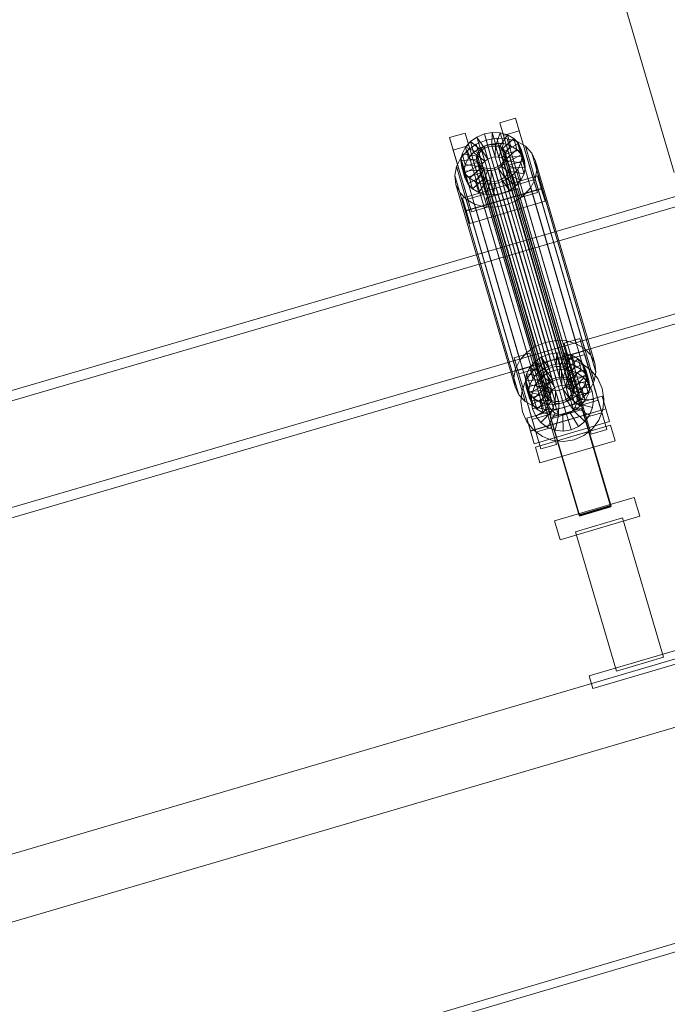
# Model space of a CAD drawing. Header units: millimetres. Extents: x -4395 to 65662, y -65530 to 6847.
# Tile 597 of 656: x 8675 to 9071, y 2374 to 2977. Entities that reach past the tile are written whole.
import ezdxf

# ---------------------------------------------------------------- set-up
doc = ezdxf.new("R2010")
doc.units = ezdxf.units.MM
doc.layers.add('COTAS_P', color=1, linetype='Continuous', lineweight=0)
doc.layers.add('lateral_C01', color=7, linetype='Continuous', lineweight=0)
doc.dimstyles.new('R19_100', dxfattribs={"dimtxt": 250, "dimasz": 150, "dimexe": 150, "dimexo": 80, "dimgap": 100, "dimtad": 1, "dimtih": 1, "dimtoh": 1, "dimdsep": 46, "dimcen": 0.09, "dimadec": 0, "dimazin": 0, "dimtfac": 1, "dimtdec": 4, "dimtofl": 0, "dimtmove": 0, "dimatfit": 3, "dimfxl": 1, "dimtolj": 1, "dimtzin": 0, "dimarcsym": 0})

# ---------------------------------------------------------------- blocks, each defined once
blk = doc.blocks.new('DIM_R33_1')
at = {"layer": 'COTAS_P'}
for p, q in [((795.97, 1103.41), (9904.9, 3783.41)), ((9904.9, 3783.41), (9748.3, 3784.24)), ((9904.9, 3783.41), (9773.7, 3697.9)), ((10158.93, 2920), (9904.9, 3783.41)), ((795.97, 1103.41), (927.17, 1188.91)), ((1050, 240), (795.97, 1103.41)), ((795.97, 1103.41), (952.57, 1102.57))]:
    blk.add_line(p, q, dxfattribs=at)
blk.add_text('9495 P', height=250, rotation=16.39477, dxfattribs=at).set_placement((5322.21, 2539.34))

msp = doc.modelspace()

# ---------------------------------------------------------------- linework, layer by layer
at = {"layer": 'lateral_C01'}
for p, q in [((9016.425, 3083.157), (9075.134, 2883.615)), ((9410.453, 2966.669), (8978.533, 2840.391)), ((8980.217, 2834.632), (9412.137, 2960.91)), ((8968.42, 2914.012), (8978.013, 2916.834)), ((8970.673, 2906.305), (8968.42, 2914.012)), ((8968.42, 2914.012), (8979.549, 2876.301)), ((8978.013, 2916.834), (8980.267, 2909.127)), ((8989.143, 2879.123), (8978.013, 2916.834)), ((8937.721, 2904.98), (8947.314, 2907.802)), ((8947.314, 2907.802), (8949.568, 2900.095)), ((8958.444, 2870.091), (8947.314, 2907.802)), ((8954.388, 2905.317), (8958.956, 2907.214)), ((8958.956, 2907.214), (8963.823, 2908.093)), ((8961.274, 2899.358), (8958.956, 2907.214)), ((8958.956, 2907.214), (8960.887, 2900.608)), ((8963.58, 2899.774), (8963.823, 2908.093)), ((8963.823, 2908.093), (8968.659, 2907.896)), ((8963.823, 2908.093), (8965.755, 2901.487)), ((8965.871, 2899.68), (8968.659, 2907.896)), ((8968.659, 2907.896), (8973.135, 2906.634)), ((8968.659, 2907.896), (8970.591, 2901.289)), ((8980.267, 2909.127), (8970.673, 2906.305)), ((8980.267, 2909.127), (8991.396, 2871.416)), ((8939.974, 2897.272), (8937.721, 2904.98)), ((8937.721, 2904.98), (8948.851, 2867.269)), ((8947.357, 2899.05), (8950.432, 2902.533)), ((8948.652, 2897.176), (8953.941, 2900.898)), ((8950.432, 2902.533), (8954.388, 2905.317)), ((8957.237, 2897.14), (8950.432, 2902.533)), ((8950.432, 2902.533), (8952.364, 2895.926)), ((8953.941, 2900.898), (8960.047, 2903.434)), ((8953.941, 2900.898), (8990.156, 2777.029)), ((8959.111, 2898.459), (8954.388, 2905.317)), ((8954.388, 2905.317), (8956.32, 2898.711)), ((8960.887, 2900.608), (8956.32, 2898.711)), ((8960.047, 2903.434), (8966.554, 2904.609)), ((8960.047, 2903.434), (8996.262, 2779.564)), ((8965.755, 2901.487), (8960.887, 2900.608)), ((8960.887, 2900.608), (8963.206, 2892.751)), ((8960.952, 2900.459), (8963.258, 2900.875)), ((8963.258, 2900.875), (8965.549, 2900.781)), ((8963.258, 2900.875), (9005.267, 2757.187)), ((8965.755, 2901.487), (8965.511, 2893.168)), ((8965.549, 2900.781), (8967.669, 2900.184)), ((8965.549, 2900.781), (9007.558, 2757.093)), ((8970.591, 2901.289), (8965.755, 2901.487)), ((8966.554, 2904.609), (8973.02, 2904.345)), ((8966.554, 2904.609), (9002.769, 2780.74)), ((8970.591, 2901.289), (8967.802, 2893.074)), ((8967.991, 2899.083), (8973.135, 2906.634)), ((8969.795, 2898.022), (8976.944, 2904.395)), ((8975.066, 2900.028), (8970.591, 2901.289)), ((8981.803, 2868.593), (8970.673, 2906.305)), ((8971.161, 2896.57), (8979.827, 2901.33)), ((8973.02, 2904.345), (8979.002, 2902.658)), ((8973.02, 2904.345), (9009.234, 2780.476)), ((8973.135, 2906.634), (8976.944, 2904.395)), ((8973.135, 2906.634), (8975.066, 2900.028)), ((8976.944, 2904.395), (8979.827, 2901.33)), ((8976.944, 2904.395), (8978.875, 2897.788)), ((8979.002, 2902.658), (8984.094, 2899.665)), ((8979.002, 2902.658), (9015.217, 2778.789)), ((8979.827, 2901.33), (8981.588, 2897.649)), ((8979.827, 2901.33), (8981.759, 2894.724)), ((8997.848, 2774.328), (9429.768, 2900.605)), ((8949.568, 2900.095), (8939.974, 2897.272)), ((8951.104, 2859.561), (8939.974, 2897.272)), ((8944.542, 2892.519), (8948.652, 2897.176)), ((8944.614, 2890.97), (8945.373, 2895.106)), ((8945.373, 2895.106), (8947.357, 2899.05)), ((8954.84, 2893.622), (8945.373, 2895.106)), ((8945.373, 2895.106), (8947.304, 2888.5)), ((8955.78, 2895.49), (8947.357, 2899.05)), ((8947.357, 2899.05), (8949.289, 2892.443)), ((8948.652, 2897.176), (8984.867, 2773.306)), ((8952.364, 2895.926), (8949.289, 2892.443)), ((8949.568, 2900.095), (8960.697, 2862.384)), ((8956.32, 2898.711), (8952.364, 2895.926)), ((8952.364, 2895.926), (8959.168, 2890.534)), ((8954.159, 2892.764), (8954.518, 2894.723)), ((8954.518, 2894.723), (8955.458, 2896.591)), ((8954.518, 2894.723), (8996.528, 2751.035)), ((8955.78, 2895.49), (8954.84, 2893.622)), ((8955.458, 2896.591), (8956.915, 2898.241)), ((8955.458, 2896.591), (8997.468, 2752.903)), ((8957.237, 2897.14), (8955.78, 2895.49)), ((8957.712, 2888.884), (8955.78, 2895.49)), ((8956.32, 2898.711), (8961.042, 2891.853)), ((8956.915, 2898.241), (8958.789, 2899.56)), ((8956.915, 2898.241), (8998.924, 2754.553)), ((8959.111, 2898.459), (8957.237, 2897.14)), ((8959.168, 2890.534), (8957.237, 2897.14)), ((8958.789, 2899.56), (8960.952, 2900.459)), ((8958.789, 2899.56), (9000.798, 2755.872)), ((8961.274, 2899.358), (8959.111, 2898.459)), ((8961.042, 2891.853), (8959.111, 2898.459)), ((8960.952, 2900.459), (9002.962, 2756.77)), ((8963.58, 2899.774), (8961.274, 2899.358)), ((8963.206, 2892.751), (8961.274, 2899.358)), ((8965.871, 2899.68), (8963.58, 2899.774)), ((8965.511, 2893.168), (8963.58, 2899.774)), ((8967.991, 2899.083), (8965.871, 2899.68)), ((8967.802, 2893.074), (8965.871, 2899.68)), ((8967.669, 2900.184), (8969.473, 2899.123)), ((8967.669, 2900.184), (9009.678, 2756.495)), ((8969.795, 2898.022), (8967.991, 2899.083)), ((8969.922, 2892.476), (8967.991, 2899.083)), ((8969.473, 2899.123), (8970.839, 2897.672)), ((8969.473, 2899.123), (9011.482, 2755.435)), ((8971.161, 2896.57), (8969.795, 2898.022)), ((8971.726, 2891.416), (8969.795, 2898.022)), ((8975.066, 2900.028), (8969.922, 2892.476)), ((8970.839, 2897.672), (8971.673, 2895.928)), ((8970.839, 2897.672), (9012.848, 2753.983)), ((8971.995, 2894.827), (8971.161, 2896.57)), ((8973.092, 2889.964), (8971.161, 2896.57)), ((8971.673, 2895.928), (8971.919, 2894.011)), ((9013.682, 2752.24), (8971.673, 2895.928)), ((8978.875, 2897.788), (8971.726, 2891.416)), ((8981.588, 2897.649), (8971.995, 2894.827)), ((8971.995, 2894.827), (8973.927, 2888.221)), ((8972.241, 2892.91), (8971.995, 2894.827)), ((8981.759, 2894.724), (8973.092, 2889.964)), ((8978.875, 2897.788), (8975.066, 2900.028)), ((8981.759, 2894.724), (8978.875, 2897.788)), ((8983.52, 2891.043), (8981.588, 2897.649)), ((8981.588, 2897.649), (8982.108, 2893.603)), ((8983.52, 2891.043), (8981.759, 2894.724)), ((8984.094, 2899.665), (8987.949, 2895.568)), ((8984.094, 2899.665), (9020.309, 2775.795)), ((8987.949, 2895.568), (8990.304, 2890.647)), ((8987.949, 2895.568), (9024.164, 2771.699)), ((9431.451, 2894.846), (8999.532, 2768.569)), ((8941.889, 2887.247), (8944.542, 2892.519)), ((8944.542, 2892.519), (8980.757, 2768.65)), ((8954.481, 2891.663), (8944.614, 2890.97)), ((8944.614, 2890.97), (8946.546, 2884.364)), ((8945.134, 2886.924), (8944.614, 2890.97)), ((8954.727, 2889.746), (8945.134, 2886.924)), ((8949.289, 2892.443), (8947.304, 2888.5)), ((8949.289, 2892.443), (8957.712, 2888.884)), ((8954.405, 2890.847), (8954.159, 2892.764)), ((8954.159, 2892.764), (8996.168, 2749.076)), ((8955.239, 2889.104), (8954.405, 2890.847)), ((8954.405, 2890.847), (8996.414, 2747.159)), ((8954.84, 2893.622), (8954.481, 2891.663)), ((8956.413, 2885.057), (8954.481, 2891.663)), ((8954.481, 2891.663), (8954.727, 2889.746)), ((8956.658, 2883.14), (8954.727, 2889.746)), ((8954.727, 2889.746), (8955.561, 2888.003)), ((8956.772, 2887.016), (8954.84, 2893.622)), ((8956.605, 2887.652), (8955.239, 2889.104)), ((8955.239, 2889.104), (8997.249, 2745.416)), ((8956.772, 2887.016), (8957.712, 2888.884)), ((8957.712, 2888.884), (8959.168, 2890.534)), ((8959.168, 2890.534), (8961.042, 2891.853)), ((8961.042, 2891.853), (8963.206, 2892.751)), ((8963.206, 2892.751), (8965.511, 2893.168)), ((8965.511, 2893.168), (8967.802, 2893.074)), ((8967.802, 2893.074), (8969.922, 2892.476)), ((8970.62, 2890.184), (8969.163, 2888.534)), ((8969.485, 2887.433), (8970.942, 2889.083)), ((8969.922, 2892.476), (8971.726, 2891.416)), ((8971.56, 2892.052), (8970.62, 2890.184)), ((8970.62, 2890.184), (9012.629, 2746.496)), ((8970.942, 2889.083), (8971.882, 2890.951)), ((8970.942, 2889.083), (8979.365, 2885.523)), ((8972.873, 2882.477), (8970.942, 2889.083)), ((8971.919, 2894.011), (8971.56, 2892.052)), ((8971.56, 2892.052), (9013.569, 2748.364)), ((8971.726, 2891.416), (8973.092, 2889.964)), ((8971.882, 2890.951), (8972.241, 2892.91)), ((8971.882, 2890.951), (8981.349, 2889.467)), ((8973.813, 2884.345), (8971.882, 2890.951)), ((8971.919, 2894.011), (9013.928, 2750.323)), ((8972.241, 2892.91), (8982.108, 2893.603)), ((8974.172, 2886.304), (8972.241, 2892.91)), ((8973.092, 2889.964), (8973.927, 2888.221)), ((8973.927, 2888.221), (8983.52, 2891.043)), ((8981.349, 2889.467), (8979.365, 2885.523)), ((8982.108, 2893.603), (8981.349, 2889.467)), ((8981.349, 2889.467), (8983.281, 2882.861)), ((8982.108, 2893.603), (8984.039, 2886.997)), ((8984.039, 2886.997), (8983.52, 2891.043)), ((8990.304, 2890.647), (8990.998, 2885.238)), ((9026.518, 2766.778), (8990.304, 2890.647)), ((8940.875, 2881.718), (8941.889, 2887.247)), ((8941.889, 2887.247), (8978.104, 2763.378)), ((8945.134, 2886.924), (8947.065, 2880.317)), ((8946.895, 2883.243), (8945.134, 2886.924)), ((8947.304, 2888.5), (8946.546, 2884.364)), ((8946.546, 2884.364), (8956.413, 2885.057)), ((8946.546, 2884.364), (8947.065, 2880.317)), ((8955.561, 2888.003), (8946.895, 2883.243)), ((8946.895, 2883.243), (8948.826, 2876.637)), ((8949.778, 2880.179), (8946.895, 2883.243)), ((8947.065, 2880.317), (8956.658, 2883.14)), ((8947.304, 2888.5), (8956.772, 2887.016)), ((8956.927, 2886.551), (8949.778, 2880.179)), ((8958.731, 2885.491), (8953.587, 2877.939)), ((8957.493, 2881.396), (8955.561, 2888.003)), ((8955.561, 2888.003), (8956.927, 2886.551)), ((8956.413, 2885.057), (8956.772, 2887.016)), ((8956.658, 2883.14), (8956.413, 2885.057)), ((8958.409, 2886.592), (8956.605, 2887.652)), ((8956.605, 2887.652), (8998.614, 2743.964)), ((8957.493, 2881.396), (8956.658, 2883.14)), ((8958.859, 2879.945), (8956.927, 2886.551)), ((8956.927, 2886.551), (8958.731, 2885.491)), ((8960.851, 2884.893), (8958.063, 2876.678)), ((8960.529, 2885.994), (8958.409, 2886.592)), ((8958.409, 2886.592), (9000.419, 2742.903)), ((8960.663, 2878.884), (8958.731, 2885.491)), ((8958.731, 2885.491), (8960.851, 2884.893)), ((8962.82, 2885.9), (8960.529, 2885.994)), ((8960.529, 2885.994), (9002.539, 2742.306)), ((8962.783, 2878.287), (8960.851, 2884.893)), ((8960.851, 2884.893), (8963.142, 2884.799)), ((8965.126, 2886.317), (8962.82, 2885.9)), ((8962.82, 2885.9), (9004.829, 2742.212)), ((8963.142, 2884.799), (8962.899, 2876.48)), ((8963.142, 2884.799), (8965.448, 2885.216)), ((8965.074, 2878.193), (8963.142, 2884.799)), ((8967.289, 2887.215), (8965.126, 2886.317)), ((8965.126, 2886.317), (9007.135, 2742.628)), ((8965.448, 2885.216), (8967.611, 2886.114)), ((8965.448, 2885.216), (8967.766, 2877.359)), ((8967.379, 2878.609), (8965.448, 2885.216)), ((8969.163, 2888.534), (8967.289, 2887.215)), ((8967.289, 2887.215), (9009.299, 2743.527)), ((8967.611, 2886.114), (8969.485, 2887.433)), ((8967.611, 2886.114), (8972.334, 2879.256)), ((8969.543, 2879.508), (8967.611, 2886.114)), ((8969.163, 2888.534), (9011.173, 2744.846)), ((8969.485, 2887.433), (8976.29, 2882.041)), ((8971.417, 2880.827), (8969.485, 2887.433)), ((8973.813, 2884.345), (8972.873, 2882.477)), ((8974.172, 2886.304), (8973.813, 2884.345)), ((8983.281, 2882.861), (8973.813, 2884.345)), ((8973.927, 2888.221), (8974.172, 2886.304)), ((8984.039, 2886.997), (8974.172, 2886.304)), ((8979.365, 2885.523), (8976.29, 2882.041)), ((8979.365, 2885.523), (8981.296, 2878.917)), ((8981.296, 2878.917), (8983.281, 2882.861)), ((8983.281, 2882.861), (8984.039, 2886.997)), ((8990.998, 2885.238), (8989.984, 2879.709)), ((8990.998, 2885.238), (9027.212, 2761.369)), ((8941.569, 2876.309), (8940.875, 2881.718)), ((8940.875, 2881.718), (8977.09, 2757.849)), ((8945.509, 2867.993), (8991.557, 2881.541)), ((8947.065, 2880.317), (8948.826, 2876.637)), ((8948.826, 2876.637), (8957.493, 2881.396)), ((8948.826, 2876.637), (8951.71, 2873.572)), ((8949.778, 2880.179), (8951.71, 2873.572)), ((8953.587, 2877.939), (8949.778, 2880.179)), ((8951.71, 2873.572), (8958.859, 2879.945)), ((8953.587, 2877.939), (8955.519, 2871.333)), ((8958.063, 2876.678), (8953.587, 2877.939)), ((8955.519, 2871.333), (8960.663, 2878.884)), ((8958.859, 2879.945), (8957.493, 2881.396)), ((8958.063, 2876.678), (8959.994, 2870.071)), ((8962.899, 2876.48), (8958.063, 2876.678)), ((8960.663, 2878.884), (8958.859, 2879.945)), ((8959.994, 2870.071), (8962.783, 2878.287)), ((8962.783, 2878.287), (8960.663, 2878.884)), ((8965.074, 2878.193), (8962.783, 2878.287)), ((8967.766, 2877.359), (8962.899, 2876.48)), ((8964.83, 2869.874), (8965.074, 2878.193)), ((8967.379, 2878.609), (8965.074, 2878.193)), ((8969.543, 2879.508), (8967.379, 2878.609)), ((8969.698, 2870.753), (8967.379, 2878.609)), ((8972.334, 2879.256), (8967.766, 2877.359)), ((8967.766, 2877.359), (8969.698, 2870.753)), ((8971.417, 2880.827), (8969.543, 2879.508)), ((8974.265, 2872.65), (8969.543, 2879.508)), ((8972.873, 2882.477), (8971.417, 2880.827)), ((8978.221, 2875.434), (8971.417, 2880.827)), ((8976.29, 2882.041), (8972.334, 2879.256)), ((8972.334, 2879.256), (8974.265, 2872.65)), ((8981.296, 2878.917), (8972.873, 2882.477)), ((8976.29, 2882.041), (8978.221, 2875.434)), ((8978.221, 2875.434), (8981.296, 2878.917)), ((8989.143, 2879.123), (8979.549, 2876.301)), ((8989.984, 2879.709), (8987.331, 2874.437)), ((8991.396, 2871.416), (8989.143, 2879.123)), ((8989.984, 2879.709), (9026.199, 2755.84)), ((8991.557, 2881.541), (8993.81, 2873.834)), ((8993.876, 2873.685), (8991.557, 2881.541)), ((8943.924, 2871.388), (8941.569, 2876.309)), ((8941.569, 2876.309), (8977.784, 2752.44)), ((8947.778, 2867.292), (8943.924, 2871.388)), ((8943.924, 2871.388), (8980.139, 2747.519)), ((8993.81, 2873.834), (8947.762, 2860.286)), ((8993.876, 2873.685), (8947.828, 2860.137)), ((8951.71, 2873.572), (8955.519, 2871.333)), ((8955.519, 2871.333), (8959.994, 2870.071)), ((8960.03, 2868.213), (8979.217, 2873.858)), ((8979.289, 2873.614), (8960.102, 2867.969)), ((8962.899, 2876.48), (8964.83, 2869.874)), ((8964.83, 2869.874), (8969.698, 2870.753)), ((8969.698, 2870.753), (8974.265, 2872.65)), ((8974.265, 2872.65), (8978.221, 2875.434)), ((8979.217, 2873.858), (8979.289, 2873.614)), ((9036.409, 2679.483), (8979.217, 2873.858)), ((8979.289, 2873.614), (9036.481, 2679.238)), ((8979.549, 2876.301), (8981.803, 2868.593)), ((8981.803, 2868.593), (8991.396, 2871.416)), ((8987.331, 2874.437), (8983.22, 2869.781)), ((8987.331, 2874.437), (9023.546, 2750.568)), ((8993.81, 2873.834), (8996.129, 2865.977)), ((8996.129, 2865.977), (8993.876, 2873.685)), ((8947.762, 2860.286), (8945.509, 2867.993)), ((8945.509, 2867.993), (8947.828, 2860.137)), ((8952.871, 2864.298), (8947.778, 2867.292)), ((8947.778, 2867.292), (8983.993, 2743.422)), ((8958.444, 2870.091), (8948.851, 2867.269)), ((8948.851, 2867.269), (8951.104, 2859.561)), ((8950.081, 2852.429), (8996.129, 2865.977)), ((8960.697, 2862.384), (8958.444, 2870.091)), ((8959.994, 2870.071), (8964.83, 2869.874)), ((8960.102, 2867.969), (8960.03, 2868.213)), ((9017.222, 2673.837), (8960.03, 2868.213)), ((9017.294, 2673.593), (8960.102, 2867.969)), ((8977.932, 2866.058), (8971.826, 2863.523)), ((8983.22, 2869.781), (8977.932, 2866.058)), ((8977.932, 2866.058), (9014.147, 2742.189)), ((8983.22, 2869.781), (9019.435, 2745.911)), ((8950.081, 2852.429), (8947.762, 2860.286)), ((8947.828, 2860.137), (8950.081, 2852.429)), ((8951.104, 2859.561), (8960.697, 2862.384)), ((8958.853, 2862.612), (8952.871, 2864.298)), ((8952.871, 2864.298), (8989.085, 2740.429)), ((8965.318, 2862.347), (8958.853, 2862.612)), ((8958.853, 2862.612), (8995.068, 2738.742)), ((8971.826, 2863.523), (8965.318, 2862.347)), ((8965.318, 2862.347), (9001.533, 2738.478)), ((8971.826, 2863.523), (9008.041, 2739.653)), ((8978.533, 2840.391), (8546.614, 2714.114)), ((8997.848, 2774.328), (8978.533, 2840.391)), ((8978.533, 2840.391), (8980.217, 2834.632)), ((8548.297, 2708.355), (8980.217, 2834.632)), ((8980.217, 2834.632), (8999.532, 2768.569)), ((9002.769, 2780.74), (8996.262, 2779.564)), ((9009.234, 2780.476), (9002.769, 2780.74)), ((9007.854, 2779.132), (9017.447, 2781.955)), ((9015.217, 2778.789), (9009.234, 2780.476)), ((9017.447, 2781.955), (9019.701, 2774.247)), ((9028.577, 2744.243), (9017.447, 2781.955)), ((8565.928, 2648.05), (8997.848, 2774.328)), ((8990.156, 2777.029), (8984.867, 2773.306)), ((8996.262, 2779.564), (8990.156, 2777.029)), ((9010.107, 2771.425), (9007.854, 2779.132)), ((9007.854, 2779.132), (9018.983, 2741.421)), ((9019.701, 2774.247), (9010.107, 2771.425)), ((9020.309, 2775.795), (9015.217, 2778.789)), ((9019.701, 2774.247), (9030.83, 2736.536)), ((9024.164, 2771.699), (9020.309, 2775.795)), ((8999.532, 2768.569), (8567.612, 2642.291)), ((8977.155, 2770.1), (8986.748, 2772.923)), ((8979.408, 2762.393), (8977.155, 2770.1)), ((8977.155, 2770.1), (8988.285, 2732.389)), ((8980.757, 2768.65), (8978.104, 2763.378)), ((8984.867, 2773.306), (8980.757, 2768.65)), ((8986.748, 2772.923), (8989.002, 2765.215)), ((8997.878, 2735.211), (8986.748, 2772.923)), ((8989.866, 2767.653), (8993.822, 2770.438)), ((8993.469, 2765.883), (8999.532, 2768.569)), ((8993.822, 2770.438), (8998.39, 2772.334)), ((8998.545, 2763.579), (8993.822, 2770.438)), ((8993.822, 2770.438), (8995.754, 2763.831)), ((8998.39, 2772.334), (9003.257, 2773.214)), ((9000.708, 2764.478), (8998.39, 2772.334)), ((8998.39, 2772.334), (9000.321, 2765.728)), ((8999.532, 2768.569), (9006.083, 2769.594)), ((9003.014, 2764.894), (9003.257, 2773.214)), ((9003.257, 2773.214), (9008.093, 2773.016)), ((9003.257, 2773.214), (9005.189, 2766.607)), ((9005.305, 2764.8), (9008.093, 2773.016)), ((9006.083, 2769.594), (9012.676, 2768.889)), ((9007.425, 2764.203), (9012.569, 2771.754)), ((9008.093, 2773.016), (9012.569, 2771.754)), ((9008.093, 2773.016), (9010.025, 2766.409)), ((9009.229, 2763.142), (9016.378, 2769.515)), ((9021.237, 2733.713), (9010.107, 2771.425)), ((9010.762, 2769.371), (9020.355, 2772.194)), ((9010.762, 2769.371), (9024.31, 2723.323)), ((9012.569, 2771.754), (9016.378, 2769.515)), ((9012.569, 2771.754), (9014.5, 2765.148)), ((9012.676, 2768.889), (9018.862, 2766.501)), ((9016.378, 2769.515), (9019.261, 2766.45)), ((9016.378, 2769.515), (9018.309, 2762.908)), ((9033.903, 2726.145), (9020.355, 2772.194)), ((9026.518, 2766.778), (9024.164, 2771.699)), ((8978.104, 2763.378), (8977.09, 2757.849)), ((8989.002, 2765.215), (8979.408, 2762.393)), ((8990.538, 2724.681), (8979.408, 2762.393)), ((8980.063, 2760.339), (8989.656, 2763.161)), ((8984.807, 2760.226), (8986.791, 2764.17)), ((8986.791, 2764.17), (8989.866, 2767.653)), ((8995.214, 2760.61), (8986.791, 2764.17)), ((8986.791, 2764.17), (8988.723, 2757.564)), ((8988.309, 2761.719), (8993.469, 2765.883)), ((8989.002, 2765.215), (9000.131, 2727.504)), ((9003.205, 2717.113), (8989.656, 2763.161)), ((8996.671, 2762.26), (8989.866, 2767.653)), ((8989.866, 2767.653), (8991.798, 2761.046)), ((8995.754, 2763.831), (8991.798, 2761.046)), ((8996.671, 2762.26), (8995.214, 2760.61)), ((9000.321, 2765.728), (8995.754, 2763.831)), ((8995.754, 2763.831), (9000.476, 2756.973)), ((8998.545, 2763.579), (8996.671, 2762.26)), ((8998.602, 2755.654), (8996.671, 2762.26)), ((8996.803, 2760.42), (9001.338, 2762.429)), ((9000.708, 2764.478), (8998.545, 2763.579)), ((9000.476, 2756.973), (8998.545, 2763.579)), ((9005.189, 2766.607), (9000.321, 2765.728)), ((9000.321, 2765.728), (9002.64, 2757.871)), ((9003.014, 2764.894), (9000.708, 2764.478)), ((9002.64, 2757.871), (9000.708, 2764.478)), ((9001.338, 2762.429), (9006.238, 2763.196)), ((9004.161, 2752.836), (9001.338, 2762.429)), ((9005.305, 2764.8), (9003.014, 2764.894)), ((9004.945, 2758.288), (9003.014, 2764.894)), ((9005.189, 2766.607), (9004.945, 2758.288)), ((9010.025, 2766.409), (9005.189, 2766.607)), ((9007.425, 2764.203), (9005.305, 2764.8)), ((9007.236, 2758.194), (9005.305, 2764.8)), ((9006.482, 2753.199), (9006.238, 2763.196)), ((9006.238, 2763.196), (9011.17, 2762.668)), ((9010.025, 2766.409), (9007.236, 2758.194)), ((9009.229, 2763.142), (9007.425, 2764.203)), ((9009.356, 2757.597), (9007.425, 2764.203)), ((9008.818, 2752.949), (9011.17, 2762.668)), ((9010.595, 2761.691), (9009.229, 2763.142)), ((9011.16, 2756.536), (9009.229, 2763.142)), ((9014.5, 2765.148), (9009.356, 2757.597)), ((9014.5, 2765.148), (9010.025, 2766.409)), ((9010.595, 2761.691), (9019.261, 2766.45)), ((9018.309, 2762.908), (9011.16, 2756.536)), ((9011.17, 2762.668), (9015.798, 2760.882)), ((9021.022, 2762.77), (9011.429, 2759.947)), ((9018.309, 2762.908), (9014.5, 2765.148)), ((9021.193, 2759.844), (9018.309, 2762.908)), ((9018.862, 2766.501), (9024.219, 2762.594)), ((9019.261, 2766.45), (9021.022, 2762.77)), ((9019.261, 2766.45), (9021.193, 2759.844)), ((9022.954, 2756.163), (9021.022, 2762.77)), ((9021.022, 2762.77), (9021.542, 2758.723)), ((9024.219, 2762.594), (9028.382, 2757.433)), ((9027.212, 2761.369), (9026.518, 2766.778)), ((8977.09, 2757.849), (8977.784, 2752.44)), ((8980.063, 2760.339), (8993.611, 2714.291)), ((8982.014, 2750.176), (8984.401, 2756.362)), ((8984.048, 2756.09), (8984.807, 2760.226)), ((8993.915, 2756.783), (8984.048, 2756.09)), ((8984.048, 2756.09), (8985.98, 2749.484)), ((8984.568, 2752.044), (8984.048, 2756.09)), ((8984.401, 2756.362), (8988.309, 2761.719)), ((8994.274, 2758.742), (8984.807, 2760.226)), ((8984.807, 2760.226), (8986.738, 2753.62)), ((8988.723, 2757.564), (8986.738, 2753.62)), ((8991.798, 2761.046), (8988.723, 2757.564)), ((8988.723, 2757.564), (8997.146, 2754.004)), ((8990.02, 2753.298), (8992.943, 2757.306)), ((8991.798, 2761.046), (8998.602, 2755.654)), ((8992.943, 2757.306), (8996.803, 2760.42)), ((9000.184, 2750.409), (8992.943, 2757.306)), ((8994.274, 2758.742), (8993.915, 2756.783)), ((8995.847, 2750.177), (8993.915, 2756.783)), ((8993.915, 2756.783), (8994.161, 2754.866)), ((8995.214, 2760.61), (8994.274, 2758.742)), ((8996.206, 2752.136), (8994.274, 2758.742)), ((8997.146, 2754.004), (8995.214, 2760.61)), ((9002.013, 2751.884), (8996.803, 2760.42)), ((8998.602, 2755.654), (9000.476, 2756.973)), ((9000.476, 2756.973), (9002.64, 2757.871)), ((9002.962, 2756.77), (9000.798, 2755.872)), ((9002.64, 2757.871), (9004.945, 2758.288)), ((9005.267, 2757.187), (9002.962, 2756.77)), ((9004.945, 2758.288), (9007.236, 2758.194)), ((9007.558, 2757.093), (9005.267, 2757.187)), ((9007.236, 2758.194), (9009.356, 2757.597)), ((9009.678, 2756.495), (9007.558, 2757.093)), ((9009.356, 2757.597), (9011.16, 2756.536)), ((9011.482, 2755.435), (9009.678, 2756.495)), ((9010.376, 2754.203), (9011.316, 2756.071)), ((9011.429, 2759.947), (9010.595, 2761.691)), ((9012.526, 2755.084), (9010.595, 2761.691)), ((9011.01, 2752.103), (9015.798, 2760.882)), ((9011.16, 2756.536), (9012.526, 2755.084)), ((9011.316, 2756.071), (9011.675, 2758.03)), ((9011.316, 2756.071), (9020.783, 2754.587)), ((9013.247, 2749.465), (9011.316, 2756.071)), ((9011.429, 2759.947), (9013.361, 2753.341)), ((9011.675, 2758.03), (9011.429, 2759.947)), ((9011.675, 2758.03), (9021.542, 2758.723)), ((9013.606, 2751.424), (9011.675, 2758.03)), ((9021.193, 2759.844), (9012.526, 2755.084)), ((9012.908, 2750.718), (9019.805, 2757.96)), ((9013.361, 2753.341), (9022.954, 2756.163)), ((9015.798, 2760.882), (9019.805, 2757.96)), ((9019.805, 2757.96), (9022.919, 2754.099)), ((9021.542, 2758.723), (9020.783, 2754.587)), ((9022.954, 2756.163), (9021.193, 2759.844)), ((9021.542, 2758.723), (9023.473, 2752.117)), ((9023.473, 2752.117), (9022.954, 2756.163)), ((9026.199, 2755.84), (9027.212, 2761.369)), ((9028.382, 2757.433), (9031.068, 2751.371)), ((8977.784, 2752.44), (8980.139, 2747.519)), ((8981.308, 2743.583), (8982.014, 2750.176)), ((8994.161, 2754.866), (8984.568, 2752.044)), ((8984.568, 2752.044), (8986.499, 2745.438)), ((8986.329, 2748.363), (8984.568, 2752.044)), ((8986.738, 2753.62), (8985.98, 2749.484)), ((8985.98, 2749.484), (8995.847, 2750.177)), ((8994.995, 2753.123), (8986.329, 2748.363)), ((8986.738, 2753.62), (8996.206, 2752.136)), ((8988.234, 2748.671), (8990.02, 2753.298)), ((8996.361, 2751.671), (8989.212, 2745.299)), ((8998.799, 2748.51), (8990.02, 2753.298)), ((8998.165, 2750.611), (8993.021, 2743.059)), ((8996.092, 2748.26), (8994.161, 2754.866)), ((8994.161, 2754.866), (8994.995, 2753.123)), ((8996.927, 2746.517), (8994.995, 2753.123)), ((8994.995, 2753.123), (8996.361, 2751.671)), ((8995.847, 2750.177), (8996.206, 2752.136)), ((8996.092, 2748.26), (8995.847, 2750.177)), ((8996.528, 2751.035), (8996.168, 2749.076)), ((8996.206, 2752.136), (8997.146, 2754.004)), ((8998.293, 2745.065), (8996.361, 2751.671)), ((8996.361, 2751.671), (8998.165, 2750.611)), ((8997.468, 2752.903), (8996.528, 2751.035)), ((8997.146, 2754.004), (8998.602, 2755.654)), ((8998.924, 2754.553), (8997.468, 2752.903)), ((9000.285, 2750.013), (8997.497, 2741.798)), ((9000.097, 2744.004), (8998.165, 2750.611)), ((8998.165, 2750.611), (9000.285, 2750.013)), ((8998.799, 2748.51), (9000.184, 2750.409)), ((9000.798, 2755.872), (8998.924, 2754.553)), ((9000.184, 2750.409), (9002.013, 2751.884)), ((9002.217, 2743.407), (9000.285, 2750.013)), ((9000.285, 2750.013), (9002.576, 2749.919)), ((9002.013, 2751.884), (9004.161, 2752.836)), ((9002.576, 2749.919), (9002.333, 2741.6)), ((9002.576, 2749.919), (9004.882, 2750.336)), ((9004.508, 2743.313), (9002.576, 2749.919)), ((9004.161, 2752.836), (9006.482, 2753.199)), ((9004.882, 2750.336), (9007.045, 2751.234)), ((9004.882, 2750.336), (9007.2, 2742.479)), ((9006.813, 2743.73), (9004.882, 2750.336)), ((9006.482, 2753.199), (9008.818, 2752.949)), ((9007.045, 2751.234), (9008.919, 2752.553)), ((9007.045, 2751.234), (9011.768, 2744.376)), ((9008.977, 2744.628), (9007.045, 2751.234)), ((9008.818, 2752.949), (9011.01, 2752.103)), ((9008.919, 2752.553), (9010.376, 2754.203)), ((9008.919, 2752.553), (9015.724, 2747.161)), ((9010.851, 2745.947), (9008.919, 2752.553)), ((9010.376, 2754.203), (9018.799, 2750.644)), ((9012.307, 2747.597), (9010.376, 2754.203)), ((9011.01, 2752.103), (9012.908, 2750.718)), ((9012.848, 2753.983), (9011.482, 2755.435)), ((9012.526, 2755.084), (9013.361, 2753.341)), ((9013.682, 2752.24), (9012.848, 2753.983)), ((9012.908, 2750.718), (9014.383, 2748.89)), ((9013.606, 2751.424), (9013.247, 2749.465)), ((9013.361, 2753.341), (9013.606, 2751.424)), ((9013.569, 2748.364), (9013.928, 2750.323)), ((9023.473, 2752.117), (9013.606, 2751.424)), ((9013.928, 2750.323), (9013.682, 2752.24)), ((9014.383, 2748.89), (9022.919, 2754.099)), ((9018.799, 2750.644), (9015.724, 2747.161)), ((9020.783, 2754.587), (9018.799, 2750.644)), ((9018.799, 2750.644), (9020.73, 2744.037)), ((9019.435, 2745.911), (9023.546, 2750.568)), ((9020.783, 2754.587), (9022.715, 2747.981)), ((9022.715, 2747.981), (9023.473, 2752.117)), ((9022.919, 2754.099), (9024.928, 2749.564)), ((9023.546, 2750.568), (9026.199, 2755.84)), ((9031.068, 2751.371), (9032.093, 2744.82)), ((1105.699, 51.872), (10210.031, 2747.406)), ((8980.139, 2747.519), (8983.993, 2743.422)), ((8984.943, 2733.113), (9030.991, 2746.661)), ((8985.98, 2749.484), (8986.499, 2745.438)), ((8986.329, 2748.363), (8988.26, 2741.757)), ((8989.212, 2745.299), (8986.329, 2748.363)), ((8986.499, 2745.438), (8996.092, 2748.26)), ((8986.499, 2745.438), (8988.26, 2741.757)), ((8987.707, 2743.739), (8988.234, 2748.671)), ((8997.704, 2743.982), (8987.707, 2743.739)), ((8997.953, 2746.319), (8988.234, 2748.671)), ((8988.26, 2741.757), (8996.927, 2746.517)), ((8989.212, 2745.299), (8991.144, 2738.692)), ((8993.021, 2743.059), (8989.212, 2745.299)), ((8991.144, 2738.692), (8998.293, 2745.065)), ((8994.953, 2736.453), (9000.097, 2744.004)), ((8996.927, 2746.517), (8996.092, 2748.26)), ((8996.168, 2749.076), (8996.414, 2747.159)), ((8996.414, 2747.159), (8997.249, 2745.416)), ((8998.293, 2745.065), (8996.927, 2746.517)), ((8997.249, 2745.416), (8998.614, 2743.964)), ((8997.704, 2743.982), (8997.953, 2746.319)), ((8998.067, 2741.661), (8997.704, 2743.982)), ((8997.953, 2746.319), (8998.799, 2748.51)), ((9000.097, 2744.004), (8998.293, 2745.065)), ((8998.614, 2743.964), (9000.419, 2742.903)), ((9002.217, 2743.407), (9000.097, 2744.004)), ((9008.977, 2744.628), (9006.813, 2743.73)), ((9011.768, 2744.376), (9007.2, 2742.479)), ((9010.851, 2745.947), (9008.977, 2744.628)), ((9013.699, 2737.77), (9008.977, 2744.628)), ((9009.299, 2743.527), (9011.173, 2744.846)), ((9012.307, 2747.597), (9010.851, 2745.947)), ((9017.655, 2740.554), (9010.851, 2745.947)), ((9011.173, 2744.846), (9012.629, 2746.496)), ((9015.724, 2747.161), (9011.768, 2744.376)), ((9011.768, 2744.376), (9013.699, 2737.77)), ((9013.247, 2749.465), (9012.307, 2747.597)), ((9020.73, 2744.037), (9012.307, 2747.597)), ((9012.629, 2746.496), (9013.569, 2748.364)), ((9022.715, 2747.981), (9013.247, 2749.465)), ((9014.147, 2742.189), (9019.435, 2745.911)), ((9014.383, 2748.89), (9015.335, 2746.742)), ((9024.928, 2749.564), (9015.335, 2746.742)), ((9015.335, 2746.742), (9015.698, 2744.421)), ((9015.698, 2744.421), (9015.448, 2742.084)), ((9015.698, 2744.421), (9025.695, 2744.664)), ((9015.724, 2747.161), (9017.655, 2740.554)), ((9017.655, 2740.554), (9020.73, 2744.037)), ((9028.577, 2744.243), (9018.983, 2741.421)), ((9020.73, 2744.037), (9022.715, 2747.981)), ((9024.928, 2749.564), (9025.695, 2744.664)), ((9025.695, 2744.664), (9025.168, 2739.732)), ((9030.83, 2736.536), (9028.577, 2744.243)), ((9030.991, 2746.661), (9033.244, 2738.954)), ((9033.31, 2738.805), (9030.991, 2746.661)), ((9032.093, 2744.82), (9031.388, 2738.227)), ((1107.119, 47.078), (10211.451, 2742.611)), ((8982.334, 2737.032), (8981.308, 2743.583)), ((8983.993, 2743.422), (8989.085, 2740.429)), ((9033.244, 2738.954), (8987.196, 2725.406)), ((9033.31, 2738.805), (8987.262, 2725.257)), ((8988.473, 2738.839), (8987.707, 2743.739)), ((8988.26, 2741.757), (8991.144, 2738.692)), ((8998.067, 2741.661), (8988.473, 2738.839)), ((8990.483, 2734.304), (8988.473, 2738.839)), ((8989.085, 2740.429), (8995.068, 2738.742)), ((8999.019, 2739.513), (8990.483, 2734.304)), ((8991.144, 2738.692), (8994.953, 2736.453)), ((8993.021, 2743.059), (8994.953, 2736.453)), ((8997.497, 2741.798), (8993.021, 2743.059)), ((8995.068, 2738.742), (9001.533, 2738.478)), ((8997.497, 2741.798), (8999.428, 2735.191)), ((9002.333, 2741.6), (8997.497, 2741.798)), ((8999.019, 2739.513), (8998.067, 2741.661)), ((9000.494, 2737.684), (8999.019, 2739.513)), ((8999.383, 2733.609), (9018.57, 2739.255)), ((8999.428, 2735.191), (9002.217, 2743.407)), ((9018.804, 2738.458), (8999.618, 2732.812)), ((9000.419, 2742.903), (9002.539, 2742.306)), ((9001.533, 2738.478), (9008.041, 2739.653)), ((9004.508, 2743.313), (9002.217, 2743.407)), ((9007.2, 2742.479), (9002.333, 2741.6)), ((9002.333, 2741.6), (9004.264, 2734.994)), ((9002.539, 2742.306), (9004.829, 2742.212)), ((9004.264, 2734.994), (9004.508, 2743.313)), ((9006.813, 2743.73), (9004.508, 2743.313)), ((9004.829, 2742.212), (9007.135, 2742.628)), ((9009.132, 2735.873), (9006.813, 2743.73)), ((9007.135, 2742.628), (9009.299, 2743.527)), ((9007.2, 2742.479), (9009.132, 2735.873)), ((9008.041, 2739.653), (9014.147, 2742.189)), ((9013.218, 2737.994), (9011.389, 2736.519)), ((9014.602, 2739.893), (9013.218, 2737.994)), ((9013.218, 2737.994), (9020.459, 2731.097)), ((9013.699, 2737.77), (9017.655, 2740.554)), ((9015.448, 2742.084), (9014.602, 2739.893)), ((9014.602, 2739.893), (9023.382, 2735.105)), ((9015.448, 2742.084), (9025.168, 2739.732)), ((9018.57, 2739.255), (9018.804, 2738.458)), ((9036.098, 2679.692), (9018.57, 2739.255)), ((9018.804, 2738.458), (9036.332, 2678.895)), ((9018.983, 2741.421), (9021.237, 2733.713)), ((9025.168, 2739.732), (9023.382, 2735.105)), ((9031.388, 2738.227), (9029.001, 2732.041)), ((9033.244, 2738.954), (9035.563, 2731.097)), ((9035.563, 2731.097), (9033.31, 2738.805)), ((8985.02, 2730.97), (8982.334, 2737.032)), ((8987.196, 2725.406), (8984.943, 2733.113)), ((8984.943, 2733.113), (8987.262, 2725.257)), ((8997.878, 2735.211), (8988.285, 2732.389)), ((8988.285, 2732.389), (8990.538, 2724.681)), ((8993.597, 2730.443), (8990.483, 2734.304)), ((9000.494, 2737.684), (8993.597, 2730.443)), ((8994.953, 2736.453), (8999.428, 2735.191)), ((9002.392, 2736.3), (8997.604, 2727.521)), ((9000.131, 2727.504), (8997.878, 2735.211)), ((8999.618, 2732.812), (8999.383, 2733.609)), ((9016.911, 2674.046), (8999.383, 2733.609)), ((8999.428, 2735.191), (9004.264, 2734.994)), ((9017.146, 2673.249), (8999.618, 2732.812)), ((9002.392, 2736.3), (9000.494, 2737.684)), ((9004.584, 2735.454), (9002.232, 2725.735)), ((9004.584, 2735.454), (9002.392, 2736.3)), ((9004.264, 2734.994), (9009.132, 2735.873)), ((9006.92, 2735.204), (9004.584, 2735.454)), ((9009.241, 2735.567), (9006.92, 2735.204)), ((9006.92, 2735.204), (9007.163, 2725.207)), ((9009.132, 2735.873), (9013.699, 2737.77)), ((9011.389, 2736.519), (9009.241, 2735.567)), ((9009.241, 2735.567), (9012.064, 2725.974)), ((9011.389, 2736.519), (9016.599, 2727.983)), ((9023.382, 2735.105), (9020.459, 2731.097)), ((9021.237, 2733.713), (9030.83, 2736.536)), ((9029.001, 2732.041), (9025.093, 2726.683)), ((8989.183, 2725.809), (8985.02, 2730.97)), ((8994.54, 2721.902), (8989.183, 2725.809)), ((8989.515, 2717.549), (9035.563, 2731.097)), ((8990.169, 2715.363), (9036.217, 2728.911)), ((8990.538, 2724.681), (9000.131, 2727.504)), ((8997.604, 2727.521), (8993.597, 2730.443)), ((9002.232, 2725.735), (8997.604, 2727.521)), ((9007.163, 2725.207), (9002.232, 2725.735)), ((9012.064, 2725.974), (9007.163, 2725.207)), ((9016.599, 2727.983), (9012.064, 2725.974)), ((9020.459, 2731.097), (9016.599, 2727.983)), ((9025.093, 2726.683), (9019.933, 2722.52)), ((9024.31, 2723.323), (9033.903, 2726.145)), ((9039.039, 2719.317), (9036.217, 2728.911)), ((8989.515, 2717.549), (8987.196, 2725.406)), ((8987.262, 2725.257), (8989.515, 2717.549)), ((9000.726, 2719.514), (8994.54, 2721.902)), ((9022.786, 2724.959), (9003.599, 2719.314)), ((9013.87, 2719.834), (9007.319, 2718.809)), ((9019.933, 2722.52), (9013.87, 2719.834)), ((9022.786, 2724.959), (9036.221, 2679.295)), ((8990.169, 2715.363), (8992.991, 2705.769)), ((8992.991, 2705.769), (9039.039, 2719.317)), ((8993.611, 2714.291), (9003.205, 2717.113)), ((9007.319, 2718.809), (9000.726, 2719.514)), ((9017.035, 2673.65), (9003.599, 2719.314)), ((8345.216, 2370.739), (9496.424, 2709.444)), ((9001.979, 2670.262), (9050.713, 2684.601)), ((9054.1, 2673.089), (9050.713, 2684.601)), ((9036.098, 2679.692), (9016.911, 2674.046)), ((9036.221, 2679.295), (9017.035, 2673.65)), ((9017.146, 2673.249), (9036.332, 2678.895)), ((9036.409, 2679.483), (9017.222, 2673.837)), ((9017.294, 2673.593), (9036.481, 2679.238)), ((9036.332, 2678.895), (9036.098, 2679.692)), ((9036.481, 2679.238), (9036.409, 2679.483)), ((9005.366, 2658.75), (9054.1, 2673.089)), ((9014.778, 2663.604), (9043.558, 2672.072)), ((9016.911, 2674.046), (9017.146, 2673.249)), ((9017.222, 2673.837), (9017.294, 2673.593)), ((9068.671, 2586.719), (9043.558, 2672.072)), ((8356.506, 2332.365), (9507.714, 2671.07)), ((9001.979, 2670.262), (9005.366, 2658.75)), ((9014.778, 2663.604), (9039.891, 2578.251)), ((9023.017, 2575.371), (9084.415, 2593.436)), ((9025.275, 2567.697), (9086.673, 2585.761)), ((9039.891, 2578.251), (9068.671, 2586.719)), ((9023.017, 2575.371), (9025.275, 2567.697))]:
    msp.add_line(p, q, dxfattribs=at)

# ---------------------------------------------------------------- dimensions: what is measured, and where the dimension line sits
at = {"layer": 'COTAS_P'}
dim = msp.add_aligned_dim(p1=(1050, 240), p2=(10158.931, 2920), distance=900, text='<> P', dimstyle='R19_100', dxfattribs=at)
dim.commit()
dim.dimension.update_dxf_attribs({"geometry": 'DIM_R33_1', "text_midpoint": (5350.437, 2443.406)})

doc.saveas('drawing.dxf')
